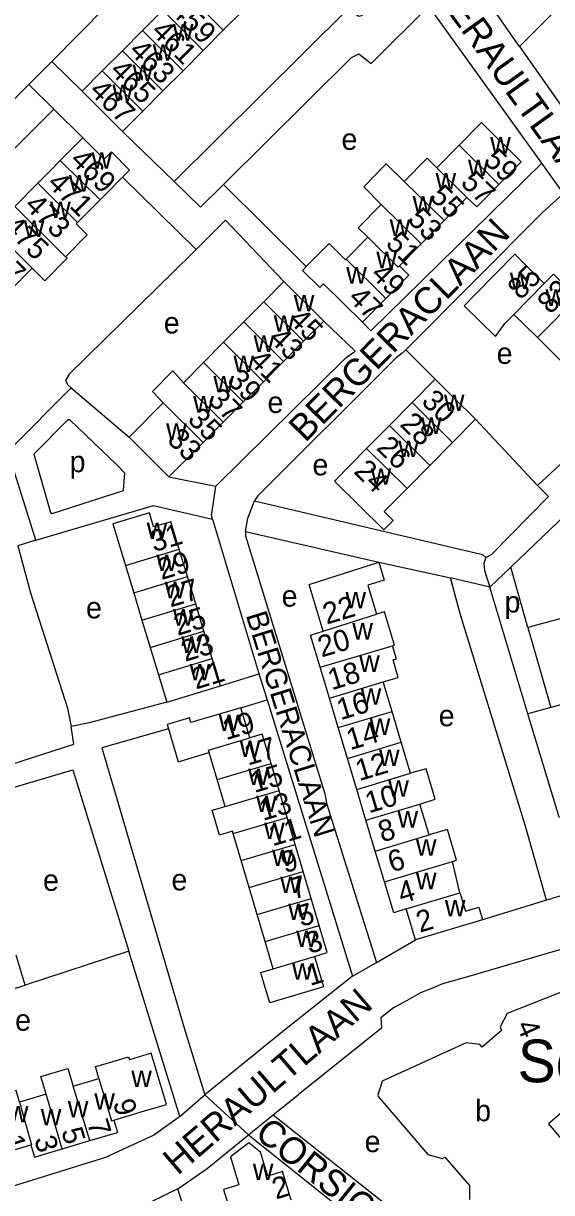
# Model space of a CAD drawing. Extents: x 157768 to 159790, y 387230 to 389604.
# Drawn here: x 158494.9 to 158593.9, y 388469.5 to 388688.8 of the extents above; entities that cross this region are included whole.
import ezdxf

# ---------------------------------------------------------------- set-up
doc = ezdxf.new("R2010")
doc.units = 0
for name, color, linetype in [('BLT_Basislijn', 7, 'Continuous'), ('BLT_Bebouwing', 7, 'Continuous'), ('BLT_Bebouwing_beschrifting', 7, 'Continuous'), ('BLT_Centroide', 7, 'Continuous'), ('BLT_Huisnummer', 7, 'Continuous'), ('BLT_Huisnummer_ tussenligend', 7, 'Continuous'), ('BLT_Onderverdeling_panden', 7, 'Continuous'), ('BLT_Straatnaam', 7, 'Continuous'), ('BLT_Straatnaam_verkleind', 7, 'Continuous'), ('BLT_Vlakafsluiter', 7, 'Continuous')]:
    doc.layers.add(name, color=color, linetype=linetype)

msp = doc.modelspace()

# ---------------------------------------------------------------- linework, layer by layer
at = {"layer": 'BLT_Basislijn'}
for p, q in [((158587.93, 388684.47), (158579.22, 388696.9)), ((158592.14, 388662.56), (158570.95, 388692)), ((158505.95, 388676.07), (158500.27, 388681.65)), ((158495.96, 388677.3), (158500.65, 388672.69)), ((158500.65, 388672.69), (158506.07, 388667.34)), ((158513.53, 388668.52), (158523.19, 388659.15)), ((158596.16, 388656.91), (158592.14, 388662.56)), ((158527.34, 388646.4), (158513.53, 388659.95)), ((158532.45, 388658.57), (158547.97, 388643.17)), ((158572.11, 388622.04), (158566.61, 388627.57)), ((158579.68, 388614.54), (158591.3, 388602.14)), ((158601.24, 388611.33), (158591.3, 388602.14)), ((158593.37, 388600.07), (158591.3, 388602.14)), ((158586.32, 388586.81), (158596.62, 388596.71)), ((158536.55, 388593.53), (158561.54, 388587.75)), ((158561.54, 388587.75), (158574.99, 388584.85)), ((158582.4, 388583.04), (158574.99, 388584.85)), ((158582.4, 388583.04), (158586.32, 388586.81)), ((158589.48, 388575.53), (158586.32, 388586.81)), ((158589.51, 388559.31), (158582.4, 388583.04)), ((158589.48, 388575.53), (158593.79, 388560.5)), ((158531.9, 388564.58), (158539.11, 388566.8)), ((158535.72, 388560.46), (158540.64, 388561.97)), ((158540.64, 388561.97), (158556.65, 388510.12)), ((158593.79, 388560.5), (158589.51, 388559.31)), ((158601.67, 388527.01), (158592.99, 388524.37)), ((158592.99, 388524.37), (158580.99, 388520.71)), ((158561.13, 388512.72), (158568.41, 388516.94)), ((158514.71, 388514.81), (158495.28, 388508.43)), ((158601.44, 388516.85), (158580.13, 388510.57)), ((158556.65, 388510.12), (158561.13, 388512.72)), ((158541.77, 388484.12), (158546.5, 388487.93)), ((158541.77, 388484.12), (158569.62, 388462.03)), ((158523.9, 388470.27), (158518.77, 388467.74))]:
    msp.add_line(p, q, dxfattribs=at)
for points in [[(158500.27, 388681.65), (158541.63, 388723.56), (158543.01, 388724.46), (158544.87, 388724.75), (158546.91, 388724.65), (158548.02, 388724.28), (158549.93, 388722.38), (158550.65, 388720.98), (158566.58, 388698.2)], [(158587.93, 388684.47), (158597.59, 388694.2), (158614.1, 388710.83), (158615.7, 388711.52), (158617.34, 388711.05), (158620.92, 388707.61)], [(158523.19, 388659.15), (158555.75, 388691.45), (158556.13, 388691.45), (158557.75, 388690.11), (158558.39, 388690.27), (158562.15, 388694.22), (158566.58, 388698.2)], [(158532.45, 388658.57), (158556.47, 388682.35), (158557.82, 388683.07), (158560.14, 388681.26), (158570.95, 388692)], [(158587.93, 388684.47), (158618, 388641.67), (158620.68, 388641.45)], [(158495.96, 388677.3), (158499.41, 388680.78), (158500.27, 388681.65)], [(158495.96, 388677.3), (158495.15, 388676.49), (158446.52, 388626.96), (158443.38, 388622.54), (158442.23, 388619), (158442.2, 388615.42), (158442.54, 388612.47), (158464.47, 388541.48)], [(158500.65, 388672.69), (158452.78, 388624.82), (158449.94, 388611.17), (158451.45, 388606.91), (158453.4, 388599.78), (158468.54, 388550.25), (158470.33, 388543.29)], [(158558.49, 388632.78), (158560.08, 388631.12), (158592.14, 388662.56)], [(158523.19, 388659.15), (158528.16, 388654.33), (158532.45, 388658.57)], [(158566.61, 388627.57), (158592.23, 388653.34), (158596.16, 388656.91)], [(158543.79, 388640.38), (158532.84, 388651.89), (158527.34, 388646.4)], [(158527.34, 388646.4), (158526.59, 388645.66), (158503.52, 388622.98), (158502.83, 388621.79), (158503.3, 388620.98), (158503.91, 388620.45)], [(158531.04, 388602), (158555.37, 388626.06), (158557.11, 388627.34), (158551.24, 388632.96)], [(158566.61, 388627.57), (158565.96, 388626.92), (158564.82, 388626.09), (158538.9, 388600.21), (158538.27, 388599.25)], [(158497.26, 388591.88), (158493.37, 388604.42), (158492.33, 388608.83), (158503.91, 388620.45)], [(158503.91, 388620.45), (158514.77, 388611.2)], [(158512.45, 388606.02), (158503.68, 388614.45), (158503.3, 388614.45), (158496.88, 388607.98), (158500.02, 388597.09), (158500.32, 388596.9), (158513.71, 388601.17), (158513.94, 388604.42), (158512.45, 388606.02)], [(158522.23, 388603.78), (158531.04, 388602)], [(158530.37, 388595.83), (158530.2, 388596.5), (158530.83, 388600.66)], [(158530.83, 388600.66), (158531.04, 388602)], [(158497.26, 388591.88), (158519.36, 388598.37), (158530.37, 388595.83)], [(158536.55, 388593.53), (158537.01, 388596.02), (158538.27, 388599.25)], [(158538.27, 388599.25), (158580.97, 388589.17), (158581.63, 388588.62)], [(158581.63, 388588.62), (158582.68, 388589.18), (158593.37, 388600.07)], [(158530.37, 388595.83), (158539.03, 388567.04), (158539.11, 388566.8)], [(158497.26, 388591.88), (158493.92, 388590.79), (158496.26, 388582.03), (158503.22, 388560.4), (158503.93, 388556.93)], [(158536.55, 388593.53), (158536.56, 388592.67), (158551.42, 388544.29), (158551.74, 388542.57), (158561.13, 388512.72)], [(158581.63, 388588.62), (158581.24, 388587.52), (158581.4, 388586.2), (158582.4, 388583.04)], [(158592.99, 388524.37), (158588.99, 388538.44), (158576.85, 388577.9), (158574.99, 388584.85)], [(158609.14, 388584.31), (158602.21, 388578.92), (158589.48, 388575.53)], [(158540.64, 388561.97), (158540.55, 388562.28), (158539.11, 388566.8)], [(158521.84, 388561.53), (158507.26, 388557.61), (158503.93, 388556.93)], [(158598.61, 388561.85), (158593.79, 388560.5)], [(158597.82, 388540.16), (158596.19, 388539.78), (158595.34, 388539.92), (158589.51, 388559.31)], [(158488.66, 388548.57), (158504.43, 388553.61), (158503.93, 388556.93)], [(158522.15, 388556.49), (158509.62, 388552.95), (158525.23, 388500), (158528.94, 388487.88)], [(158484.95, 388543.13), (158504.22, 388548.79), (158514.71, 388514.81)], [(158524.29, 388483.84), (158519.25, 388500), (158514.71, 388514.81)], [(158580.13, 388510.57), (158578.59, 388510.12), (158573.5, 388508.71), (158571.28, 388507.78)], [(158556.65, 388510.12), (158543.86, 388500), (158528.94, 388487.88)], [(158571.28, 388507.78), (158569.4, 388507.01), (158566.74, 388505.53)], [(158566.74, 388505.53), (158564.31, 388504.18), (158561.91, 388502.34), (158562.05, 388500.36), (158546.5, 388487.93)], [(158524.29, 388483.84), (158523.96, 388483.55), (158519.38, 388480.35), (158510.33, 388476.12), (158492.03, 388470.43), (158487.03, 388469.56), (158477.71, 388500), (158476.72, 388503)], [(158524.29, 388483.84), (158528.64, 388487.64), (158528.94, 388487.88)], [(158537.11, 388480.37), (158537.88, 388481), (158541.77, 388484.12)], [(158523.9, 388470.27), (158529.4, 388474.07), (158537.11, 388480.37)], [(158537.11, 388480.37), (158559.44, 388462.59), (158570.56, 388426.81)], [(158518.77, 388467.74), (158533.86, 388419.65), (158536.93, 388409.05), (158540.3, 388409.77), (158542.44, 388410.55), (158523.9, 388470.27)]]:
    msp.add_lwpolyline(points, dxfattribs=at)
at = {"layer": 'BLT_Bebouwing'}
for p, q in [((158521.05, 388691.24), (158517.27, 388687.44)), ((158532.41, 388687.48), (158536.18, 388691.27)), ((158517.27, 388687.44), (158513.5, 388683.65)), ((158528.63, 388683.69), (158532.41, 388687.48)), ((158513.5, 388683.65), (158509.73, 388679.86)), ((158524.86, 388679.9), (158528.63, 388683.69)), ((158509.73, 388679.86), (158505.95, 388676.07)), ((158521.08, 388676.1), (158524.86, 388679.9)), ((158505.95, 388676.07), (158513.53, 388668.52)), ((158517.31, 388672.31), (158521.08, 388676.1)), ((158501.85, 388663.09), (158506.07, 388667.34)), ((158576.62, 388665.95), (158572.44, 388661.72)), ((158500, 388661.22), (158501.85, 388663.09)), ((158497.63, 388658.83), (158500, 388661.22)), ((158493.31, 388654.47), (158497.63, 388658.83)), ((158509.31, 388655.69), (158505.09, 388651.43)), ((158573.78, 388651.8), (158578.08, 388656.15)), ((158569.47, 388647.44), (158573.78, 388651.8)), ((158559.49, 388648.69), (158555.43, 388644.59)), ((158565.42, 388643.34), (158569.47, 388647.44)), ((158492.42, 388638.65), (158496.59, 388642.86)), ((158540.02, 388636.59), (158543.79, 388640.38)), ((158543.79, 388640.38), (158551.24, 388632.96)), ((158536.24, 388632.79), (158540.02, 388636.59)), ((158558.49, 388632.78), (158562.85, 388637.2)), ((158591.31, 388629.85), (158586.87, 388634.21)), ((158532.47, 388629), (158536.24, 388632.79)), ((158551.24, 388632.96), (158547.47, 388629.17)), ((158528.7, 388625.2), (158532.47, 388629)), ((158547.47, 388629.17), (158543.7, 388625.38)), ((158595.77, 388625.45), (158591.31, 388629.85)), ((158524.93, 388621.41), (158528.7, 388625.2)), ((158543.7, 388625.38), (158539.93, 388621.58)), ((158539.93, 388621.58), (158536.16, 388617.79)), ((158572.11, 388622.04), (158567.83, 388617.71)), ((158536.16, 388617.79), (158532.39, 388613.99)), ((158567.83, 388617.71), (158563.55, 388613.39)), ((158563.55, 388613.39), (158559.28, 388609.07)), ((158575.4, 388610.22), (158579.68, 388614.54)), ((158571.12, 388605.9), (158575.4, 388610.22)), ((158566.85, 388601.58), (158571.12, 388605.9)), ((158514.06, 388587.16), (158515.62, 388582.03)), ((158527.24, 388579.96), (158525.68, 388585.08)), ((158515.62, 388582.03), (158517.17, 388576.91)), ((158528.79, 388574.83), (158527.24, 388579.96)), ((158517.17, 388576.91), (158518.73, 388571.78)), ((158530.35, 388569.71), (158528.79, 388574.83)), ((158518.73, 388571.78), (158520.28, 388566.66)), ((158531.9, 388564.58), (158530.35, 388569.71)), ((158552.3, 388562.25), (158550.56, 388568.04)), ((158520.28, 388566.66), (158521.84, 388561.53)), ((158564.05, 388559.77), (158562.39, 388565.3)), ((158521.84, 388561.53), (158531.9, 388564.58)), ((158553.95, 388556.74), (158552.3, 388562.25)), ((158537.4, 388554.81), (158535.72, 388560.46)), ((158565.78, 388553.98), (158564.05, 388559.77)), ((158555.68, 388550.96), (158553.95, 388556.74)), ((158531.27, 388546.99), (158529.77, 388552.04)), ((158567.52, 388548.19), (158565.78, 388553.98)), ((158542.86, 388544.93), (158541.36, 388549.98)), ((158557.42, 388545.16), (158555.68, 388550.96)), ((158532.77, 388541.93), (158531.27, 388546.99)), ((158544.36, 388539.87), (158542.86, 388544.93)), ((158559.15, 388539.39), (158557.42, 388545.16)), ((158570.98, 388536.63), (158569.25, 388542.41)), ((158545.86, 388534.81), (158544.36, 388539.87)), ((158560.88, 388533.6), (158559.15, 388539.39)), ((158535.77, 388531.82), (158534.27, 388536.87)), ((158547.36, 388529.75), (158545.86, 388534.81)), ((158562.61, 388527.82), (158560.88, 388533.6)), ((158537.27, 388526.76), (158535.77, 388531.82)), ((158576.77, 388525.76), (158575.38, 388531.63)), ((158548.86, 388524.7), (158547.36, 388529.75)), ((158538.77, 388521.7), (158537.27, 388526.76)), ((158550.36, 388519.64), (158548.86, 388524.7)), ((158540.27, 388516.64), (158538.77, 388521.7)), ((158568.41, 388516.94), (158566.67, 388522.73)), ((158580.99, 388520.71), (158568.41, 388516.94)), ((158541.79, 388511.52), (158540.27, 388516.64)), ((158495.28, 388508.43), (158493.6, 388514.09)), ((158504.25, 388489.51), (158509.09, 388490.95)), ((158499.22, 388488.01), (158494.21, 388486.52)), ((158511.88, 388483.14), (158517.67, 388484.86)), ((158511.88, 388483.14), (158512.56, 388480.85)), ((158507.38, 388479.31), (158512.56, 388480.85)), ((158496.34, 388478.48), (158497.02, 388476.22)), ((158497.02, 388476.22), (158502.2, 388477.76)), ((158502.2, 388477.76), (158507.38, 388479.31))]:
    msp.add_line(p, q, dxfattribs=at)
for points in [[(158513.53, 388668.52), (158517.06, 388672.06), (158517.31, 388672.31)], [(158584.08, 388658.58), (158588.26, 388662.8), (158580.79, 388670.18), (158576.62, 388665.95)], [(158506.07, 388667.34), (158510.1, 388663.3), (158511.43, 388664.67), (158514.85, 388661.28), (158513.53, 388659.95)], [(158566.33, 388659.16), (158562.95, 388662.42), (158558.74, 388658.15), (158562.02, 388654.8)], [(158572.44, 388661.72), (158570.63, 388663.51), (158566.33, 388659.16)], [(158513.53, 388659.95), (158510.01, 388656.4), (158509.31, 388655.69)], [(158578.08, 388656.15), (158579.91, 388654.35), (158584.08, 388658.58)], [(158562.02, 388654.8), (158557.72, 388650.44), (158559.49, 388648.69)], [(158505.09, 388651.43), (158504.85, 388651.19), (158506.92, 388649.14), (158502.84, 388645.03)], [(158555.43, 388644.59), (158555.31, 388644.46), (158552.24, 388647.49), (158547.97, 388643.17)], [(158496.59, 388642.86), (158498.96, 388640.52), (158503.14, 388644.74), (158502.84, 388645.03)], [(158592.58, 388640.02), (158587.03, 388645.48), (158579.64, 388637.97), (158577.55, 388635.84), (158583.4, 388630.08), (158585.19, 388632.51), (158586.87, 388634.21)], [(158547.97, 388643.17), (158547.27, 388642.46), (158550.51, 388639.26), (158551.21, 388639.97), (158558.49, 388632.78)], [(158562.85, 388637.2), (158567.19, 388641.59), (158565.42, 388643.34)], [(158598.74, 388637.4), (158594.3, 388641.76), (158592.58, 388640.02)], [(158521.15, 388617.61), (158519.14, 388619.77), (158522.94, 388623.61), (158524.93, 388621.41)], [(158579.68, 388614.54), (158575.66, 388618.52), (158572.11, 388622.04)], [(158514.77, 388611.2), (158521.15, 388617.61)], [(158532.39, 388613.99), (158530.54, 388612.14), (158528.61, 388610.2)], [(158522.23, 388603.78), (158514.77, 388611.2)], [(158528.61, 388610.2), (158522.23, 388603.78)], [(158559.28, 388609.07), (158553.24, 388602.97), (158562.51, 388593.8), (158564.27, 388595.57), (158562.57, 388597.25), (158566.85, 388601.58)], [(158524.13, 388590.21), (158522.57, 388595.33), (158519.35, 388594.36), (158518.55, 388597.02), (158511.7, 388594.94), (158514.06, 388587.16)], [(158525.68, 388585.08), (158524.9, 388587.67), (158524.13, 388590.21)], [(158551.12, 388574.8), (158548.49, 388583.57), (158561.54, 388587.75)], [(158561.54, 388587.75), (158562.56, 388584.36), (158559.52, 388583.45), (158561.15, 388578)], [(158564.13, 388572.09), (158564.51, 388572.21), (158562.64, 388578.45), (158561.15, 388578)], [(158550.56, 388568.04), (158548.75, 388574.09), (158551.12, 388574.8)], [(158562.39, 388565.3), (158565.21, 388566.15), (158564.22, 388569.47), (158564.86, 388569.66), (158564.13, 388572.09)], [(158535.72, 388560.46), (158526.33, 388557.67), (158526.07, 388558.54), (158521.91, 388557.3), (158522.15, 388556.49)], [(158522.15, 388556.49), (158523.98, 388550.33), (158529.77, 388552.04)], [(158541.36, 388549.98), (158539.72, 388555.49), (158537.4, 388554.81)], [(158569.25, 388542.41), (158572.12, 388543.32), (158570.43, 388548.98), (158567.52, 388548.19)], [(158534.27, 388536.87), (158534.13, 388537.32), (158531.7, 388536.6), (158530.33, 388541.26), (158532.77, 388541.93)], [(158575.38, 388531.63), (158576.15, 388531.86), (158574.42, 388537.63), (158570.98, 388536.63)], [(158566.67, 388522.73), (158564.35, 388522.03), (158562.61, 388527.82)], [(158576.77, 388525.76), (158577.03, 388524.87), (158577.07, 388524.75), (158577.8, 388522.31), (158580.29, 388523.06), (158580.99, 388520.71)], [(158549.5, 388513.83), (158551.88, 388514.54), (158550.36, 388519.64)], [(158549.5, 388513.83), (158551.2, 388508.11), (158541.11, 388505.11), (158539.69, 388509.91), (158539.57, 388510.31), (158539.5, 388510.54), (158539.42, 388510.81), (158541.79, 388511.52)], [(158606.68, 388511.44), (158585.62, 388503.13), (158584.28, 388500.65), (158584.55, 388499.93), (158580.93, 388496.83), (158580.52, 388497.29), (158577.94, 388497.63), (158562.21, 388490.45), (158561.35, 388487.81), (158561.52, 388487.48), (158570.73, 388476.7), (158573.49, 388475.96), (158573.95, 388476.22), (158578.54, 388470.86), (158578.57, 388468.27)], [(158485.08, 388505.4), (158489.88, 388506.82), (158495.28, 388508.43)], [(158509.09, 388490.95), (158508.43, 388493.17), (158509.85, 388493.6), (158514.64, 388495.03), (158514.81, 388494.47)], [(158517.67, 388484.86), (158521.74, 388486.08), (158518.88, 388495.68), (158514.81, 388494.47)], [(158499.22, 388488.01), (158498.23, 388491.3), (158503.28, 388492.79), (158504.25, 388489.51)], [(158494.21, 388486.52), (158493.56, 388488.71), (158492.26, 388488.32), (158487.47, 388486.89), (158490.5, 388476.74), (158496.34, 388478.48)], [(158545.12, 388468.16), (158543.5, 388473.5), (158540.75, 388472.66), (158539.38, 388477.16), (158537.21, 388478.89), (158533.74, 388476.26), (158535.33, 388471.01), (158532.46, 388470.14), (158534.05, 388464.91), (158536.95, 388465.68)]]:
    msp.add_lwpolyline(points, dxfattribs=at)
msp.add_lwpolyline([(158593.34, 388482.43), (158597.89, 388477.14), (158604.89, 388483.15), (158600.36, 388488.43)], close=True, dxfattribs=at)
at = {"layer": 'BLT_Onderverdeling_panden'}
for p, q in [((158532.41, 388687.48), (158524.82, 388695.03)), ((158528.63, 388683.69), (158521.05, 388691.24)), ((158524.86, 388679.9), (158517.27, 388687.44)), ((158521.08, 388676.1), (158513.5, 388683.65)), ((158517.31, 388672.31), (158509.73, 388679.86)), ((158576.62, 388665.95), (158584.08, 388658.58)), ((158509.31, 388655.69), (158501.85, 388663.09)), ((158572.44, 388661.72), (158578.08, 388656.15)), ((158505.09, 388651.43), (158497.63, 388658.83)), ((158573.78, 388651.8), (158566.33, 388659.16)), ((158502.84, 388645.03), (158493.31, 388654.47)), ((158569.47, 388647.44), (158562.02, 388654.8)), ((158496.59, 388642.86), (158489.18, 388650.3)), ((158555.43, 388644.59), (158562.85, 388637.2)), ((158586.87, 388634.21), (158592.58, 388640.02)), ((158547.47, 388629.17), (158540.02, 388636.59)), ((158591.31, 388629.85), (158598.74, 388637.4)), ((158543.7, 388625.38), (158536.24, 388632.79)), ((158539.93, 388621.58), (158532.47, 388629)), ((158536.16, 388617.79), (158528.7, 388625.2)), ((158532.39, 388613.99), (158524.93, 388621.41)), ((158575.4, 388610.22), (158567.83, 388617.71)), ((158528.61, 388610.2), (158521.15, 388617.61)), ((158571.12, 388605.9), (158563.55, 388613.39)), ((158566.85, 388601.58), (158559.28, 388609.07)), ((158514.06, 388587.16), (158524.13, 388590.21)), ((158515.62, 388582.03), (158525.68, 388585.08)), ((158517.17, 388576.91), (158527.24, 388579.96)), ((158551.12, 388574.8), (158561.15, 388578)), ((158518.73, 388571.78), (158528.79, 388574.83)), ((158550.56, 388568.04), (158564.13, 388572.09)), ((158520.28, 388566.66), (158530.35, 388569.71)), ((158552.3, 388562.25), (158562.39, 388565.3)), ((158553.95, 388556.74), (158564.05, 388559.77)), ((158555.68, 388550.96), (158565.78, 388553.98)), ((158531.27, 388546.99), (158541.36, 388549.98)), ((158557.42, 388545.16), (158567.52, 388548.19)), ((158532.77, 388541.93), (158542.86, 388544.93)), ((158559.15, 388539.39), (158569.25, 388542.41)), ((158534.27, 388536.87), (158544.36, 388539.87)), ((158560.88, 388533.6), (158570.98, 388536.63)), ((158535.77, 388531.82), (158545.86, 388534.81)), ((158562.61, 388527.82), (158575.38, 388531.63)), ((158537.27, 388526.76), (158547.36, 388529.75)), ((158566.67, 388522.73), (158576.77, 388525.76)), ((158538.77, 388521.7), (158548.86, 388524.7)), ((158540.27, 388516.64), (158550.36, 388519.64)), ((158541.79, 388511.52), (158549.5, 388513.83)), ((158507.38, 388479.31), (158504.25, 388489.51)), ((158502.2, 388477.76), (158499.22, 388488.01))]:
    msp.add_line(p, q, dxfattribs=at)
for points in [[(158559.49, 388648.69), (158565.17, 388643.08), (158565.42, 388643.34)], [(158529.77, 388552.04), (158529.64, 388552.48), (158537.4, 388554.81)], [(158509.09, 388490.95), (158511.46, 388483.01), (158511.88, 388483.14)], [(158494.21, 388486.52), (158496.48, 388478.52), (158496.34, 388478.48)]]:
    msp.add_lwpolyline(points, dxfattribs=at)
at = {"layer": 'BLT_Vlakafsluiter'}
msp.add_line((158537.11, 388480.37), (158528.94, 388487.88), dxfattribs=at)

# ---------------------------------------------------------------- texts
at = {"layer": 'BLT_Bebouwing_beschrifting'}
msp.add_text('School', height=8, rotation=359.1987, dxfattribs=at).set_placement((158587.54, 388490.29))
at = {"layer": 'BLT_Centroide'}
for s, p in [('w', (158522.95, 388685.56)), ('w', (158519.18, 388681.78)), ('w', (158515.41, 388677.97)), ('w', (158511.63, 388674.19)), ('e', (158554.57, 388665.06)), ('w', (158582.44, 388664.38)), ('w', (158507.7, 388661.53)), ('w', (158578.26, 388660.16)), ('w', (158503.47, 388657.25)), ('w', (158572.2, 388657.66)), ('w', (158499.96, 388652.28)), ('w', (158567.9, 388653.31)), ('w', (158495.02, 388648.75)), ('w', (158563.59, 388648.94)), ('w', (158561.1, 388642.88)), ('w', (158555.45, 388640)), ('w', (158586.11, 388638.98)), ('w', (158545.63, 388634.78)), ('w', (158592.8, 388635.81)), ('e', (158521.26, 388630.64)), ('w', (158541.86, 388630.97)), ('w', (158538.09, 388627.19)), ('w', (158534.31, 388623.41)), ('e', (158583.65, 388624.93)), ('w', (158530.55, 388619.59)), ('w', (158526.77, 388615.81)), ('e', (158540.7, 388615.73)), ('w', (158573.76, 388616.12)), ('w', (158521.7, 388610.69)), ('w', (158569.48, 388611.81)), ('w', (158565.2, 388607.47)), ('p', (158503.61, 388604.62)), ('e', (158549.13, 388604.03)), ('w', (158560.04, 388602.28)), ('w', (158518.06, 388592.09)), ('w', (158519.88, 388586.12)), ('w', (158521.43, 388581)), ('e', (158543.35, 388579.42)), ('w', (158555.31, 388579.12)), ('p', (158585.13, 388578.32)), ('e', (158506.68, 388577.22)), ('w', (158522.98, 388575.88)), ('w', (158556.6, 388573.25)), ('w', (158524.54, 388570.75)), ('w', (158557.87, 388567.19)), ('w', (158526.09, 388565.62)), ('w', (158558.17, 388561.03)), ('w', (158531.55, 388556.12)), ('e', (158572.78, 388556.99)), ('w', (158559.86, 388555.38)), ('w', (158535.49, 388551.25)), ('w', (158561.6, 388549.56)), ('w', (158537.06, 388545.97)), ('w', (158563.33, 388543.78)), ('w', (158538.56, 388540.91)), ('w', (158565.06, 388538)), ('w', (158540.06, 388535.84)), ('w', (158568.52, 388532.72)), ('w', (158541.56, 388530.78)), ('e', (158498.62, 388526.13)), ('e', (158522.7, 388526.22)), ('w', (158543.07, 388525.72)), ('w', (158568.53, 388526.44)), ('w', (158544.57, 388520.66)), ('w', (158573.94, 388521.34)), ('w', (158546.07, 388515.59)), ('w', (158545.3, 388509.47)), ('e', (158493.4, 388499.91)), ('w', (158515.16, 388489.34)), ('w', (158503.27, 388483.66)), ('w', (158508.23, 388485.12)), ('b', (158579.62, 388482.93)), ('w', (158492.03, 388482.72)), ('w', (158498.2, 388482.14)), ('e', (158558.9, 388477.14)), ('w', (158537.95, 388471.91))]:
    msp.add_text(s, height=4, dxfattribs=at).set_placement(p)
at = {"layer": 'BLT_Huisnummer'}
for s, rotation, p in [('459', 315.1395, (158522.28, 388690.91)), ('463', 315.1395, (158514.56, 388683.41)), ('467', 315.1395, (158507.09, 388675.92)), ('469', 315.2508, (158503.5, 388662.91)), ('59', 315.1657, (158581.01, 388662.89)), ('55', 315.1657, (158570.89, 388656.1)), ('473', 315.2508, (158494.96, 388654.42)), ('51', 315.1657, (158562.66, 388647.29)), ('477', 315.2508, (158486.6, 388645.87)), ('85', 45.4624, (158588.13, 388636.77)), ('47', 315.1657, (158555.62, 388637.08)), ('45', 315.1657, (158544.41, 388633)), ('41', 315.1657, (158536.97, 388625.31)), ('37', 315.1657, (158529.28, 388617.98)), ('30', 315.3043, (158569.35, 388617.69)), ('33', 315.1657, (158521.7, 388610.5)), ('24', 315.3043, (158556.69, 388604.6)), ('31', 16.8756, (158519.42, 388589.6)), ('22', 16.6779, (158551.77, 388576.03)), ('25', 16.8756, (158523.84, 388573.93)), ('21', 16.8756, (158527.28, 388563.86)), ('18', 16.6779, (158552.72, 388563.72)), ('19', 16.5287, (158532.93, 388554.36)), ('14', 16.6779, (158556.2, 388552.48)), ('10', 16.6779, (158559.7, 388540.64)), ('13', 16.5287, (158539.85, 388539.23)), ('9', 16.5287, (158543.93, 388529.42)), ('6', 16.6779, (158563.96, 388529.55)), ('5', 16.5287, (158546.98, 388519.35)), ('2', 16.6779, (158569.26, 388518.27)), ('1', 16.5287, (158548.67, 388508.29)), ('4', 294.3273, (158587.24, 388500.91)), ('9', 286.6112, (158511.7, 388486.45)), ('5', 286.6077, (158502.01, 388481.14)), ('1', 286.6123, (158490.94, 388479.77)), ('2', 16.9275, (158542.28, 388468.24))]:
    msp.add_text(s, height=4, rotation=rotation, dxfattribs=at).set_placement(p)
at = {"layer": 'BLT_Huisnummer_ tussenligend'}
for s, rotation, p in [('461', 315.1395, (158518.68, 388687.07)), ('465', 315.1395, (158510.94, 388679.69)), ('471', 315.2508, (158499.2, 388658.57)), ('57', 315.1657, (158576.71, 388658.73)), ('53', 315.1657, (158566.76, 388651.83)), ('475', 315.2508, (158490.93, 388650.4)), ('49', 315.1657, (158559.85, 388641.5)), ('83', 45.4703, (158593.71, 388634.08)), ('43', 315.1657, (158540.77, 388629.45)), ('39', 315.1657, (158532.91, 388621.59)), ('35', 315.1657, (158525.52, 388614.32)), ('28', 315.3043, (158565.34, 388613.44)), ('26', 315.3043, (158560.91, 388609.03)), ('29', 16.8756, (158520.82, 388584.39)), ('27', 16.8756, (158522.52, 388579.25)), ('23', 16.8756, (158525.24, 388569.06)), ('20', 16.6779, (158550.83, 388569.87)), ('16', 16.6779, (158554.39, 388558.11)), ('17', 16.5287, (158537.02, 388549.59)), ('12', 16.6779, (158557.9, 388546.68)), ('15', 16.5287, (158538.24, 388544.46)), ('11', 16.5287, (158541.63, 388534.46)), ('8', 16.6779, (158562.16, 388535.19)), ('7', 16.5287, (158545.56, 388524.48)), ('4', 16.6779, (158565.83, 388523.7)), ('3', 16.5287, (158548.54, 388514.29)), ('7', 286.6077, (158506.83, 388482.66)), ('3', 286.6123, (158496.94, 388479.6))]:
    msp.add_text(s, height=4, rotation=rotation, dxfattribs=at).set_placement(p)
at = {"layer": 'BLT_Straatnaam'}
for s, rotation, p in [('HERAULTLAAN', 305.6907, (158571.39, 388695.13)), ('BERGERACLAAN', 45.2921, (158547.77, 388610.05)), ('HERAULTLAAN', 40.6983, (158523.85, 388472.67)), ('CORSICALAAN', 321.3653, (158538.08, 388480.12))]:
    msp.add_text(s, height=5, rotation=rotation, dxfattribs=at).set_placement(p)
at = {"layer": 'BLT_Straatnaam_verkleind'}
msp.add_text('BERGERACLAAN', height=4, rotation=287.2921, dxfattribs=at).set_placement((158536.59, 388577.84))

doc.saveas('drawing.dxf')
